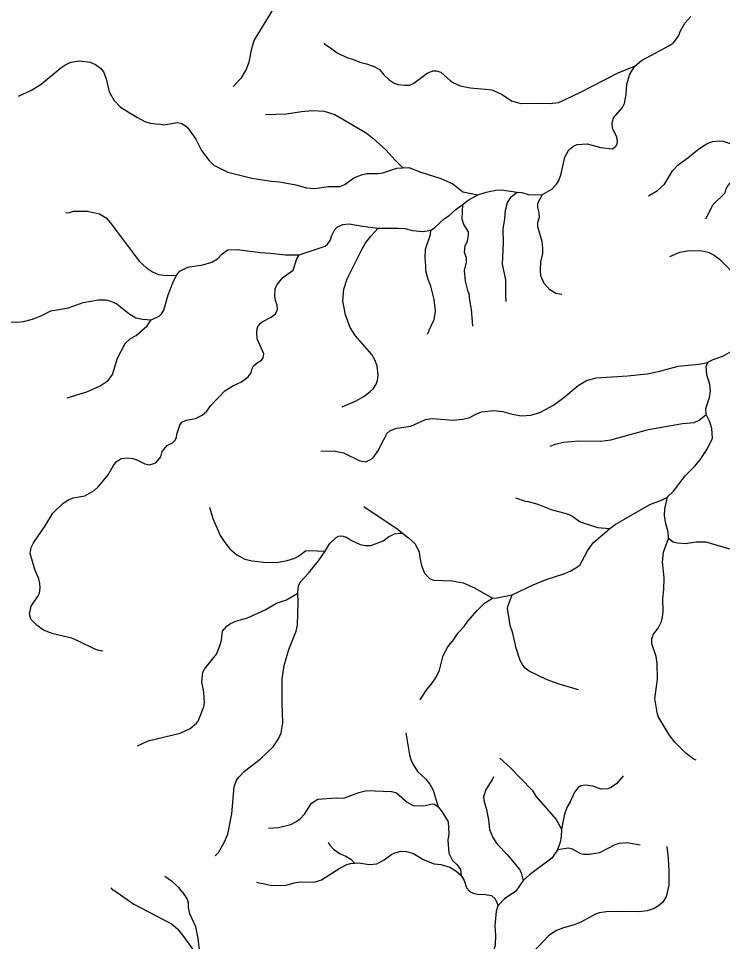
# Model space of a CAD drawing. Extents: x 500 to 555.2, y 9115.7 to 9171.
# Drawn here: x 528.19 to 535.02, y 9143.36 to 9152.3 of the extents above; entities that cross this region are included whole.
import ezdxf

# ---------------------------------------------------------------- set-up
doc = ezdxf.new("R2010")
doc.units = 0
doc.header["$LTSCALE"] = 0.064
doc.layers.add('7', color=7, linetype='Continuous', lineweight=25)

msp = doc.modelspace()

# ---------------------------------------------------------------- linework, layer by layer
at = {"layer": '7'}
for points in [[(530.2731, 9151.6413), (530.3526, 9151.7253), (530.3964, 9151.7959), (530.4285, 9151.8762), (530.4518, 9152.0085), (530.4763, 9152.0866), (530.6682, 9152.4049), (530.6997, 9152.5688), (530.7219, 9152.5895), (530.7828, 9152.6288)], [(534.1665, 9151.8387), (534.2314, 9151.8934), (534.4944, 9152.0346), (534.5441, 9152.0687), (534.591, 9152.1363), (534.6033, 9152.1752), (534.6513, 9152.2544), (534.7088, 9152.3184)], [(531.1496, 9152.0573), (531.2144, 9152.0177), (531.2788, 9151.9682), (531.3806, 9151.9182), (531.4294, 9151.9051), (531.4987, 9151.877), (531.5654, 9151.8619), (531.6452, 9151.8335), (531.6897, 9151.8048), (531.7319, 9151.7546), (531.7851, 9151.7051), (531.834, 9151.6736), (531.8722, 9151.6606), (531.9322, 9151.6537), (531.9836, 9151.6554), (532.0247, 9151.675), (532.1516, 9151.772), (532.2078, 9151.7944), (532.2394, 9151.7943), (532.2853, 9151.7814), (532.3755, 9151.7003), (532.4092, 9151.6779), (532.4733, 9151.6486), (532.5686, 9151.6287), (532.7548, 9151.6128), (532.7877, 9151.6047), (532.8796, 9151.5625), (532.9702, 9151.5026), (533.0588, 9151.4781), (533.2681, 9151.4815), (533.3384, 9151.4765), (533.4302, 9151.4867), (533.6336, 9151.5821), (534.01, 9151.7785), (534.1665, 9151.8387)], [(528.1903, 9151.5489), (528.3163, 9151.6054), (528.4115, 9151.6633), (528.6029, 9151.821), (528.6507, 9151.8537), (528.7029, 9151.877), (528.7802, 9151.8898), (528.8858, 9151.8781), (528.9383, 9151.855), (528.9862, 9151.8182), (529.0163, 9151.7831), (529.0422, 9151.7153), (529.0706, 9151.5913), (529.1198, 9151.5048), (529.1789, 9151.4421), (529.3374, 9151.344), (529.4153, 9151.3032), (529.4692, 9151.2862), (529.521, 9151.2781), (529.5735, 9151.2779), (529.6003, 9151.2684), (529.7323, 9151.2926), (529.7745, 9151.2841), (529.8103, 9151.2615), (529.8316, 9151.2402), (529.9107, 9151.1314), (529.9665, 9151.0199), (530.0347, 9150.9281), (530.0832, 9150.8807), (530.2199, 9150.8107), (530.4527, 9150.7538), (530.6403, 9150.7253), (530.7204, 9150.7184), (530.8805, 9150.6874), (530.9842, 9150.6597), (531.0649, 9150.6531), (531.1947, 9150.6727), (531.3056, 9150.6717), (531.3549, 9150.692), (531.4404, 9150.7554), (531.5176, 9150.7863), (531.5687, 9150.7973), (531.6744, 9150.7974), (531.7238, 9150.8036), (531.8601, 9150.8513), (531.9175, 9150.8546)], [(533.2719, 9150.5952), (533.3599, 9150.6465), (533.4068, 9150.6948), (533.4245, 9150.7233), (533.4485, 9150.7817), (533.4877, 9150.9575), (533.5251, 9151.0264), (533.5726, 9151.0659), (533.6066, 9151.0796), (533.7044, 9151.0844), (533.8371, 9151.0513), (533.9505, 9151.0374), (533.9817, 9151.0619), (533.9931, 9151.0851), (533.9962, 9151.1084), (533.9914, 9151.1507), (533.9474, 9151.2364), (533.9441, 9151.294), (533.9533, 9151.3086), (533.9601, 9151.3379), (534.0467, 9151.4383), (534.0649, 9151.4758), (534.0814, 9151.5636), (534.0883, 9151.6641), (534.1178, 9151.7619), (534.1665, 9151.8387)], [(530.585, 9151.3699), (530.7885, 9151.3765), (530.9359, 9151.3982), (531.0408, 9151.4076), (531.1548, 9151.401), (531.2588, 9151.3704), (531.5601, 9151.193), (531.6274, 9151.1408), (531.7529, 9151.0264), (531.8465, 9150.9231), (531.9175, 9150.8546)], [(534.2993, 9150.5826), (534.3844, 9150.6336), (534.4519, 9150.6936), (534.5291, 9150.8231), (534.584, 9150.883), (534.6787, 9150.9495), (534.7842, 9151.0372), (534.8723, 9151.0926), (534.9227, 9151.1093), (534.9815, 9151.1156), (535.0204, 9151.1121), (535.0795, 9151.0909), (535.1597, 9151.078), (535.2236, 9151.0792), (535.2749, 9151.0905)], [(534.8546, 9150.3593), (534.924, 9150.4967), (535.0397, 9150.6101), (535.0494, 9150.6497), (535.0753, 9150.6951), (535.1385, 9150.7453), (535.194, 9150.8101), (535.2146, 9150.8748), (535.2393, 9151.016), (535.2749, 9151.0905)], [(531.9175, 9150.8546), (531.975, 9150.8579), (532.091, 9150.8102), (532.2845, 9150.7496), (532.402, 9150.6988), (532.4971, 9150.6205), (532.6441, 9150.5904)], [(532.6441, 9150.5904), (532.7233, 9150.6159), (532.8139, 9150.6364), (532.8744, 9150.6399), (533.0263, 9150.6189)], [(532.9184, 9149.5582), (532.9138, 9149.6278), (532.9155, 9149.7667), (532.8826, 9149.9188), (532.8924, 9150.1249), (532.8893, 9150.2632), (532.9054, 9150.3546), (532.9126, 9150.4431), (532.9314, 9150.5173), (532.9711, 9150.5758), (533.0263, 9150.6189)], [(533.0263, 9150.6189), (533.0716, 9150.6127), (533.1305, 9150.5941), (533.2065, 9150.5908), (533.2719, 9150.5952)], [(533.4576, 9149.6253), (533.3999, 9149.6343), (533.3423, 9149.6701), (533.285, 9149.732), (533.2533, 9149.8072), (533.2501, 9149.8571), (533.2554, 9149.9412), (533.2728, 9150.0227), (533.2745, 9150.075), (533.2683, 9150.1401), (533.2254, 9150.2815), (533.2255, 9150.3266), (533.24, 9150.3737), (533.2385, 9150.4172), (533.2254, 9150.4693), (533.2253, 9150.5116), (533.2719, 9150.5952)], [(532.4967, 9150.4995), (532.5507, 9150.5405), (532.6441, 9150.5904)], [(528.6512, 9150.4176), (528.6845, 9150.4192), (528.7232, 9150.4318), (528.8595, 9150.4347), (528.9781, 9150.4085), (529.0403, 9150.3684), (529.0815, 9150.3239), (529.3618, 9149.95), (529.4319, 9149.8847), (529.4889, 9149.8445), (529.548, 9149.8198), (529.6227, 9149.8085), (529.7216, 9149.8121)], [(532.1887, 9150.25), (532.2241, 9150.2734), (532.3194, 9150.3623), (532.3654, 9150.3919), (532.4338, 9150.4517), (532.4967, 9150.4995)], [(532.594, 9149.3199), (532.5825, 9149.4845), (532.5662, 9149.5669), (532.5594, 9149.6384), (532.5515, 9149.6511), (532.5237, 9149.7561), (532.5136, 9149.8596), (532.5347, 9149.9379), (532.533, 9149.9766), (532.5153, 9150.0363), (532.5197, 9150.0983), (532.5434, 9150.146), (532.5544, 9150.1984), (532.5527, 9150.2324), (532.5085, 9150.3039), (532.4922, 9150.3552), (532.4967, 9150.4995)], [(530.9113, 9150.0106), (530.9116, 9150.0106), (531.1624, 9150.0942), (531.1852, 9150.1123), (531.2116, 9150.1507), (531.2281, 9150.1984), (531.2579, 9150.2572), (531.2829, 9150.282), (531.3359, 9150.3052), (531.3981, 9150.3117), (531.5243, 9150.2886), (531.6771, 9150.2684)], [(531.3274, 9148.5384), (531.4592, 9148.5908), (531.5393, 9148.6363), (531.6015, 9148.6847), (531.6326, 9148.7161), (531.6562, 9148.7515), (531.6703, 9148.7931), (531.6769, 9148.8427), (531.6671, 9148.9346), (531.6441, 9148.9931), (531.6146, 9149.0439), (531.459, 9149.2252), (531.4069, 9149.3055), (531.3612, 9149.4279), (531.3358, 9149.5655), (531.3453, 9149.6769), (531.3758, 9149.7776), (531.5113, 9150.0494), (531.5522, 9150.119), (531.606, 9150.1916), (531.6771, 9150.2684)], [(531.6771, 9150.2684), (531.6815, 9150.2678), (531.8715, 9150.2702), (531.9361, 9150.2643), (532.009, 9150.2462), (532.1141, 9150.2366), (532.1887, 9150.25)], [(532.155, 9149.2427), (532.1733, 9149.2725), (532.1713, 9149.2803), (532.2193, 9149.3849), (532.233, 9149.4655), (532.2215, 9149.577), (532.1887, 9149.7082), (532.1613, 9149.7726), (532.1396, 9149.8564), (532.1412, 9149.9035), (532.1329, 9149.981), (532.1374, 9150.0649), (532.1845, 9150.2073), (532.1887, 9150.25)], [(529.7216, 9149.8121), (529.7558, 9149.8508), (529.8342, 9149.8898), (529.9791, 9149.9119), (530.0656, 9149.9393), (530.1219, 9149.9707), (530.1652, 9150.0187), (530.2211, 9150.0592), (530.3105, 9150.0608), (530.5357, 9150.0324), (530.6352, 9150.028), (530.7808, 9150.0118), (530.9113, 9150.0106)], [(529.01, 9146.1692), (528.9714, 9146.175), (528.9322, 9146.1894), (528.7741, 9146.2683), (528.7075, 9146.2949), (528.5271, 9146.3392), (528.4352, 9146.3721), (528.3708, 9146.4172), (528.3099, 9146.4796), (528.2981, 9146.5299), (528.314, 9146.6069), (528.3835, 9146.7054), (528.3964, 9146.7333), (528.4029, 9146.7787), (528.3996, 9146.824), (528.3882, 9146.8705), (528.3512, 9146.9602), (528.3048, 9147.1161), (528.3144, 9147.1756), (528.3378, 9147.221), (528.4513, 9147.3851), (528.524, 9147.5081), (528.6246, 9147.6052), (528.6749, 9147.6371), (528.7207, 9147.6543), (528.836, 9147.6743), (528.9234, 9147.7255), (528.9647, 9147.7638), (529.0604, 9147.8782), (529.1112, 9147.969), (529.138, 9148.0045), (529.1874, 9148.0378), (529.2506, 9148.0417), (529.2991, 9148.0367), (529.3379, 9148.0252), (529.4161, 9147.9863), (529.4598, 9147.9761), (529.5033, 9147.987), (529.5252, 9147.9981), (529.5707, 9148.0536), (529.5854, 9148.1034), (529.6309, 9148.162), (529.6837, 9148.1875), (529.7112, 9148.2151), (529.7202, 9148.2315), (529.7284, 9148.2812), (529.7549, 9148.3597), (529.7759, 9148.3892), (529.8175, 9148.4076), (529.9081, 9148.4254), (529.9724, 9148.457), (530.0177, 9148.4967), (530.0563, 9148.5503), (530.1921, 9148.6925), (530.2696, 9148.7404), (530.3521, 9148.7803), (530.4176, 9148.8296), (530.4452, 9148.866), (530.4561, 9148.9098), (530.4694, 9148.935), (530.5053, 9148.9649), (530.5477, 9148.989), (530.5644, 9149.0127), (530.5681, 9149.0498), (530.5055, 9149.1978), (530.501, 9149.2653), (530.5092, 9149.308), (530.5344, 9149.3445), (530.5534, 9149.3621), (530.6416, 9149.4068), (530.6817, 9149.438), (530.7023, 9149.48), (530.6987, 9149.5235), (530.6814, 9149.5681), (530.6749, 9149.6125), (530.6802, 9149.6833), (530.703, 9149.7268), (530.7526, 9149.7909), (530.8551, 9149.8627), (530.8879, 9149.9729), (530.9113, 9150.0106)], [(534.5061, 9149.9934), (534.6011, 9150.035), (534.6918, 9150.0526), (534.8166, 9150.0494), (534.8749, 9150.0364), (534.9346, 9150.0084), (534.987, 9149.969), (535.144, 9149.8111), (535.2181, 9149.7649), (535.2648, 9149.7448), (535.3372, 9149.7362), (535.3853, 9149.7577), (535.4988, 9149.7755), (535.5513, 9149.7706), (535.608, 9149.7746), (535.7156, 9149.8151)], [(529.478, 9149.3812), (529.5549, 9149.4152), (529.5773, 9149.4376), (529.6011, 9149.4739), (529.6429, 9149.6223), (529.6871, 9149.7404), (529.7216, 9149.8121)], [(527.3812, 9149.5043), (527.497, 9149.4918), (527.5651, 9149.4784), (527.771, 9149.4576), (527.8262, 9149.4405), (527.8596, 9149.4224), (527.9902, 9149.3718), (528.0388, 9149.3622), (528.1774, 9149.3589), (528.2389, 9149.3638), (528.3261, 9149.388), (528.4175, 9149.4235), (528.5053, 9149.4673), (528.6758, 9149.4975), (528.8197, 9149.5474), (528.9679, 9149.5738), (529.0378, 9149.5753), (529.0853, 9149.5622), (529.1449, 9149.5339), (529.2614, 9149.4421), (529.3282, 9149.4), (529.3945, 9149.3867), (529.478, 9149.3812)], [(528.6626, 9148.6246), (528.8529, 9148.6834), (528.9822, 9148.7415), (529.0607, 9148.793), (529.1013, 9148.8514), (529.151, 9149.0095), (529.2252, 9149.1525), (529.2767, 9149.1982), (529.3308, 9149.2291), (529.4374, 9149.3224), (529.478, 9149.3812)], [(534.8717, 9148.9677), (534.8724, 9148.9693), (534.925, 9148.9951), (535.0196, 9149.0298), (535.109, 9149.0804), (535.1763, 9149.1273)], [(531.1232, 9148.1074), (531.2445, 9148.1105), (531.3418, 9148.091), (531.4993, 9148.0142), (531.56, 9148.0058), (531.6263, 9148.0408), (531.6822, 9148.1161), (531.7199, 9148.1997), (531.7579, 9148.2646), (531.7564, 9148.2714), (531.7926, 9148.3065), (531.8593, 9148.33), (531.9926, 9148.3503), (532.1348, 9148.4152), (532.2018, 9148.4256), (532.4038, 9148.4092), (532.4977, 9148.417), (532.566, 9148.4338), (532.6256, 9148.4668), (532.6794, 9148.4874), (532.7983, 9148.5026), (532.8861, 9148.4914), (532.9776, 9148.4662), (533.0653, 9148.4501), (533.158, 9148.4553), (533.2438, 9148.4823), (533.3775, 9148.5551), (533.478, 9148.629), (533.617, 9148.7446), (533.6981, 9148.7938), (533.7897, 9148.8191), (534.0954, 9148.8389), (534.2857, 9148.8582), (534.4071, 9148.8817), (534.5869, 9148.9323), (534.7844, 9148.9521), (534.8717, 9148.9677)], [(534.8565, 9148.4639), (534.8527, 9148.5203), (534.8875, 9148.628), (534.8984, 9148.6912), (534.893, 9148.7531), (534.8627, 9148.8481), (534.8562, 9148.933), (534.8717, 9148.9677)], [(533.3437, 9148.1547), (533.3928, 9148.1745), (533.4753, 9148.1943), (533.6223, 9148.209), (533.8369, 9148.2058), (533.934, 9148.2189), (534.2994, 9148.3192), (534.6268, 9148.3763), (534.741, 9148.3862), (534.7901, 9148.4073), (534.8565, 9148.4639)], [(534.4831, 9147.6647), (534.5409, 9147.7186), (534.6537, 9147.8673), (534.7443, 9147.9597), (534.7989, 9148.0241), (534.867, 9148.128), (534.9178, 9148.2334), (534.9117, 9148.3265), (534.8921, 9148.3921), (534.8565, 9148.4639)], [(533.0091, 9147.6567), (533.1035, 9147.6221), (533.1309, 9147.62), (533.2239, 9147.5949), (533.3534, 9147.5415), (533.51, 9147.5007), (533.5553, 9147.4803), (533.6364, 9147.4222), (533.8043, 9147.3689), (533.9229, 9147.359)], [(533.9229, 9147.359), (533.9744, 9147.3963), (534.3099, 9147.5915), (534.4236, 9147.6339), (534.4818, 9147.6635), (534.4831, 9147.6647)], [(534.4911, 9147.2622), (534.4872, 9147.3223), (534.4655, 9147.4054), (534.4524, 9147.4826), (534.4556, 9147.5491), (534.4831, 9147.6647)], [(530.0412, 9147.5657), (530.0763, 9147.454), (530.1461, 9147.2916), (530.1905, 9147.2221), (530.2408, 9147.1603), (530.3085, 9147.1027), (530.3839, 9147.0611), (530.4572, 9147.0443), (530.5964, 9147.0297), (530.7118, 9147.0329), (530.7942, 9147.0483), (530.8693, 9147.0704), (530.905, 9147.0892), (530.9723, 9147.1412), (531.0074, 9147.146), (531.1654, 9147.1379)], [(531.5402, 9147.5703), (531.8724, 9147.3472), (531.9119, 9147.3125)], [(531.1654, 9147.1379), (531.2064, 9147.21), (531.2707, 9147.2721), (531.2932, 9147.2853), (531.3259, 9147.2871), (531.3713, 9147.2758), (531.4184, 9147.2426), (531.5026, 9147.2042), (531.5529, 9147.1942), (531.6075, 9147.1937), (531.7249, 9147.239), (531.7776, 9147.2761), (531.8371, 9147.3065), (531.8857, 9147.314), (531.9119, 9147.3125)], [(531.9119, 9147.3125), (531.9716, 9147.2686), (532.0341, 9147.2134), (532.0753, 9147.1329), (532.081, 9147.0743), (532.0967, 9146.9992), (532.1269, 9146.9259), (532.1757, 9146.8724), (532.2123, 9146.8568), (532.3961, 9146.8508), (532.5022, 9146.8332), (532.6125, 9146.7833), (532.7854, 9146.6829)], [(532.9771, 9146.7153), (533.1784, 9146.8134), (533.3055, 9146.8644), (533.4884, 9146.9233), (533.5449, 9146.9467), (533.5939, 9146.9764), (533.6311, 9147.0037), (533.6556, 9147.0465), (533.7051, 9147.1408), (533.7602, 9147.2182), (533.9227, 9147.3588), (533.9229, 9147.359)], [(534.7588, 9145.1134), (534.7313, 9145.1263), (534.6582, 9145.1802), (534.5533, 9145.2885), (534.4997, 9145.3587), (534.3925, 9145.5369), (534.3914, 9145.5497), (534.3837, 9145.5568), (534.3606, 9145.712), (534.3836, 9145.8955), (534.382, 9146.051), (534.3719, 9146.1193), (534.3302, 9146.2397), (534.331, 9146.2885), (534.3478, 9146.3331), (534.3915, 9146.3917), (534.4204, 9146.4493), (534.4341, 9146.4999), (534.4393, 9146.5528), (534.436, 9146.6777), (534.4457, 9146.7688), (534.4491, 9146.8804), (534.4327, 9147.0352), (534.444, 9147.1291), (534.4911, 9147.2622)], [(535.279, 9147.1352), (535.0764, 9147.1614), (534.857, 9147.2263), (534.7607, 9147.2248), (534.6531, 9147.2085), (534.5777, 9147.2149), (534.5371, 9147.2268), (534.4911, 9147.2622)], [(530.8994, 9146.7304), (530.8992, 9146.7351), (530.9053, 9146.8036), (530.9209, 9146.8377), (531.0021, 9146.9257), (531.1008, 9147.0455), (531.1654, 9147.1379)], [(529.3452, 9145.253), (529.4483, 9145.2997), (529.7574, 9145.3756), (529.8549, 9145.4216), (529.9177, 9145.4708), (529.9328, 9145.4931), (529.9873, 9145.6306), (529.9939, 9145.6692), (529.9891, 9145.772), (529.9695, 9145.872), (529.9795, 9145.9657), (529.993, 9145.9967), (530.109, 9146.1412), (530.1445, 9146.2204), (530.1594, 9146.2771), (530.17, 9146.3624), (530.2105, 9146.4112), (530.2479, 9146.4378), (530.2986, 9146.4602), (530.4119, 9146.4921), (530.581, 9146.5703), (530.6933, 9146.6361), (530.7879, 9146.6688), (530.8994, 9146.7304)], [(530.0967, 9144.187), (530.1316, 9144.2196), (530.1855, 9144.3144), (530.2199, 9144.3965), (530.2596, 9144.5933), (530.283, 9144.8537), (530.3057, 9144.9186), (530.3297, 9144.9526), (530.3832, 9145.006), (530.5332, 9145.1229), (530.6588, 9145.2438), (530.7111, 9145.3194), (530.7384, 9145.3773), (530.755, 9145.4757), (530.7486, 9145.6651), (530.7486, 9145.9021), (530.7665, 9146.0301), (530.8104, 9146.1868), (530.8825, 9146.3639), (530.8958, 9146.423), (530.9027, 9146.6436), (530.8994, 9146.7304)], [(532.0832, 9145.698), (532.1494, 9145.7994), (532.192, 9145.8454), (532.2393, 9145.917), (532.2705, 9145.9847), (532.307, 9146.1294), (532.3523, 9146.2103), (532.4077, 9146.279), (532.4515, 9146.3461), (532.5118, 9146.4096), (532.5475, 9146.4607), (532.6409, 9146.5682), (532.7095, 9146.6337), (532.7854, 9146.6829)], [(532.7854, 9146.6829), (532.8283, 9146.6856), (532.9756, 9146.7146), (532.9771, 9146.7153)], [(533.6178, 9145.7955), (533.4328, 9145.8495), (533.3167, 9145.8932), (533.1406, 9145.9748), (533.1033, 9146.0051), (533.0788, 9146.0334), (533.0548, 9146.0801), (533.0137, 9146.1987), (532.9826, 9146.3456), (532.9584, 9146.4176), (532.9319, 9146.5869), (532.937, 9146.6129), (532.9771, 9146.7153)], [(531.9458, 9145.3775), (531.9822, 9145.164), (531.995, 9145.1194), (532.0166, 9145.0729), (532.0602, 9145.0045), (532.1362, 9144.9333), (532.1792, 9144.8803), (532.2111, 9144.8213), (532.2599, 9144.6602)], [(532.8577, 9145.134), (532.9585, 9145.0412), (533.1713, 9144.8234), (533.2074, 9144.7646), (533.4014, 9144.5394), (533.4537, 9144.4452)], [(534.0526, 9144.9626), (533.9897, 9144.8891), (533.9391, 9144.8508), (533.9051, 9144.8352), (533.8395, 9144.8334), (533.7568, 9144.861), (533.69, 9144.8709), (533.6415, 9144.864), (533.616, 9144.8479), (533.5814, 9144.8038), (533.5387, 9144.7087), (533.5071, 9144.6537), (533.4842, 9144.5909), (533.4537, 9144.4452)], [(532.796, 9144.9507), (532.7837, 9144.9217), (532.722, 9144.8299), (532.699, 9144.7589), (532.7041, 9144.7083), (532.7234, 9144.6496), (532.7463, 9144.5353), (532.7567, 9144.4416), (532.7881, 9144.3628), (532.8302, 9144.3006), (532.9305, 9144.1965), (533.0499, 9144.0525), (533.0681, 9144.0125), (533.0833, 9143.9465)], [(530.6151, 9144.4556), (530.7128, 9144.4606), (530.8318, 9144.4909), (530.8797, 9144.5152), (530.92, 9144.5455), (530.9627, 9144.5899), (531.0327, 9144.6957), (531.0943, 9144.7362), (531.269, 9144.7478), (531.3454, 9144.7452), (531.4907, 9144.7991), (531.5688, 9144.8201), (531.8079, 9144.8112), (531.8547, 9144.7961), (531.9575, 9144.7054), (532.0176, 9144.6729), (532.1159, 9144.6709), (532.204, 9144.6902), (532.2227, 9144.6887), (532.2599, 9144.6602)], [(532.2599, 9144.6602), (532.2942, 9144.6162), (532.356, 9144.516), (532.3641, 9144.3996), (532.3529, 9144.3386), (532.3625, 9144.214), (532.3965, 9144.1403), (532.4435, 9144.0979), (532.477, 9144.0546), (532.4826, 9143.9953)], [(533.4537, 9144.4452), (533.4516, 9144.3697), (533.4418, 9144.3182), (533.4172, 9144.2433)], [(531.1939, 9144.3143), (531.2092, 9144.2888), (531.2445, 9144.2523), (531.3077, 9144.2061), (531.3587, 9144.1853), (531.4111, 9144.1542), (531.4489, 9144.1153)], [(534.4742, 9144.2769), (534.4899, 9144.1646), (534.4965, 9144.0334), (534.4933, 9143.901), (534.47, 9143.7899), (534.4343, 9143.7344), (534.3943, 9143.7005), (534.3525, 9143.6763), (534.285, 9143.654), (534.2036, 9143.6426), (534.033, 9143.6473), (533.892, 9143.6442), (533.8193, 9143.6342), (533.7832, 9143.6211), (533.6414, 9143.5438), (533.5779, 9143.5183), (533.4747, 9143.4899), (533.4053, 9143.4646), (533.3305, 9143.4144), (533.1782, 9143.2495), (533.0607, 9143.1715), (532.98, 9143.1378)], [(534.2182, 9144.2903), (534.0882, 9144.3117), (534.0127, 9144.3051), (533.973, 9144.2933), (533.8231, 9144.2147), (533.7257, 9144.1979), (533.6683, 9144.2002), (533.6416, 9144.2069), (533.5616, 9144.2525), (533.5211, 9144.2623), (533.4172, 9144.2433)], [(531.4489, 9144.1153), (531.4903, 9144.1176), (531.5902, 9144.1034), (531.6644, 9144.1098), (531.7371, 9144.1473), (531.8107, 9144.2014), (531.8392, 9144.2154), (531.9007, 9144.2328), (531.9509, 9144.2279), (532.0214, 9144.2099), (532.1148, 9144.1502), (532.219, 9144.1082), (532.2865, 9144.1012), (532.3718, 9144.0773), (532.4315, 9144.041), (532.4826, 9143.9953)], [(533.4172, 9144.2433), (533.3612, 9144.1635), (533.1444, 9144.0011), (533.0833, 9143.9465)], [(530.499, 9143.9316), (530.5194, 9143.9234), (530.5616, 9143.9196), (530.6449, 9143.8987), (530.7873, 9143.9016), (530.8629, 9143.9244), (530.9224, 9143.9344), (531.0584, 9143.9313), (531.1296, 9143.9544), (531.3071, 9144.0662), (531.3747, 9144.1015), (531.4093, 9144.1131), (531.4489, 9144.1153)], [(529.6091, 9143.9899), (529.673, 9143.9438), (529.7397, 9143.8835), (529.7731, 9143.8379), (529.7821, 9143.8357), (529.8267, 9143.7671), (529.8362, 9143.7299), (529.8367, 9143.6871), (529.8482, 9143.6287), (529.907, 9143.5014), (529.9293, 9143.3848), (529.9386, 9143.3001), (529.953, 9143.2461), (529.9483, 9143.1857)], [(532.4826, 9143.9953), (532.5107, 9143.9463), (532.5347, 9143.8759), (532.5662, 9143.8411), (532.5995, 9143.826), (532.6389, 9143.8164), (532.7162, 9143.8131), (532.7759, 9143.8029), (532.8132, 9143.7689), (532.8407, 9143.7046)], [(533.0833, 9143.9465), (533.0105, 9143.8442), (532.9028, 9143.7691), (532.8407, 9143.7046)], [(529.0863, 9143.8755), (529.1033, 9143.8572), (529.1147, 9143.8539), (529.3079, 9143.7173), (529.6741, 9143.5276), (529.7315, 9143.48), (529.7906, 9143.4062), (529.9483, 9143.1857)], [(532.8407, 9143.7046), (532.8388, 9143.7026), (532.8215, 9143.6515), (532.8072, 9143.5079), (532.8138, 9143.4193), (532.8119, 9143.321), (532.7918, 9143.2518), (532.7257, 9143.206)]]:
    msp.add_lwpolyline(points, dxfattribs=at)

doc.saveas('drawing.dxf')
